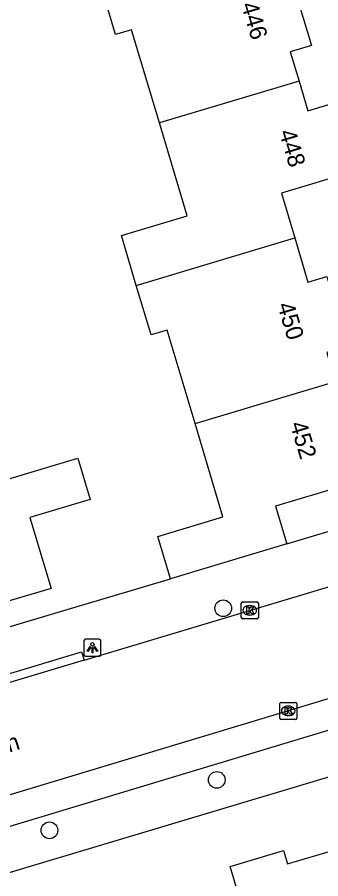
# Model space of a CAD drawing. Extents: x 157767 to 159171, y 387842 to 389425.
# Drawn here: x 158397.6 to 158415.5, y 388551 to 388601.5 of the extents above; entities that cross this region are included whole.
import ezdxf

# ---------------------------------------------------------------- set-up
doc = ezdxf.new("R2010")
doc.units = 0
for name, color, linetype in [('IMGEO_Boom', 7, 'Continuous'), ('IMGEO_Kolk', 7, 'Continuous'), ('IMGEO_Lichtpunt', 7, 'Continuous'), ('IMGEO_Muur', 7, 'Continuous'), ('IMGEO_Openbare_ruimte_label', 7, 'Continuous'), ('IMGEO_Pand', 7, 'Continuous'), ('IMGEO_Pand_nummerreeks', 7, 'Continuous'), ('IMGEO_Rijbaan_lokaal_open', 7, 'Continuous'), ('IMGEO_Voetpad_open', 7, 'Continuous')]:
    doc.layers.add(name, color=color, linetype=linetype)

msp = doc.modelspace()

# ---------------------------------------------------------------- linework, layer by layer
at = {"layer": 'IMGEO_Boom'}
for centre in [(158409.732, 388566.827), (158409.352, 388556.766), (158399.537, 388553.809)]:
    msp.add_circle(centre, 0.489, dxfattribs=at)
at = {"layer": 'IMGEO_Kolk'}
for p, q in [((158410.868, 388567.207), (158411.72, 388567.207)), ((158410.793, 388566.281), (158410.793, 388567.133)), ((158411.281, 388566.987), (158411.306, 388566.987)), ((158411.794, 388567.133), (158411.794, 388566.281)), ((158411.72, 388566.207), (158410.868, 388566.207)), ((158411.304, 388566.427), (158411.279, 388566.427)), ((158413.049, 388560.387), (158413.049, 388561.239)), ((158413.124, 388561.313), (158413.976, 388561.313)), ((158414.05, 388561.239), (158414.05, 388560.387)), ((158413.537, 388561.093), (158413.562, 388561.093)), ((158413.976, 388560.313), (158413.124, 388560.313)), ((158413.56, 388560.533), (158413.535, 388560.533))]:
    msp.add_line(p, q, dxfattribs=at)
for points in [[(158410.868, 388567.207), (158411.72, 388567.207)], [(158410.793, 388566.281), (158410.793, 388567.133)], [(158411.114, 388566.907), (158411.237, 388566.907), (158411.237, 388566.756), (158411.367, 388566.907), (158411.531, 388566.907), (158411.385, 388566.756), (158411.538, 388566.507), (158411.386, 388566.507), (158411.301, 388566.671), (158411.237, 388566.604), (158411.237, 388566.507), (158411.114, 388566.507), (158411.114, 388566.907)], [(158411.794, 388567.133), (158411.794, 388566.281)], [(158411.72, 388566.207), (158410.868, 388566.207)], [(158413.049, 388560.387), (158413.049, 388561.239)], [(158413.124, 388561.313), (158413.976, 388561.313)], [(158414.05, 388561.239), (158414.05, 388560.387)], [(158413.37, 388561.013), (158413.493, 388561.013), (158413.493, 388560.862), (158413.623, 388561.013), (158413.787, 388561.013), (158413.641, 388560.862), (158413.794, 388560.613), (158413.642, 388560.613), (158413.557, 388560.777), (158413.493, 388560.71), (158413.493, 388560.613), (158413.37, 388560.613), (158413.37, 388561.013)], [(158413.976, 388560.313), (158413.124, 388560.313)]]:
    msp.add_lwpolyline(points, dxfattribs=at)
for centre, start, end in [((158410.87, 388567.131), 91.552, 178.448), ((158410.87, 388567.131), 91.552, 178.448), ((158411.718, 388567.131), 1.552, 88.448), ((158411.718, 388567.131), 1.552, 88.448), ((158410.87, 388566.283), 181.552, 268.448), ((158410.87, 388566.283), 181.552, 268.448), ((158411.718, 388566.283), 271.552, 358.448), ((158411.718, 388566.283), 271.552, 358.448), ((158413.126, 388561.237), 91.552, 178.448), ((158413.126, 388561.237), 91.552, 178.448), ((158413.974, 388561.237), 1.552, 88.448), ((158413.974, 388561.237), 1.552, 88.448), ((158413.126, 388560.389), 181.552, 268.448), ((158413.126, 388560.389), 181.552, 268.448), ((158413.974, 388560.389), 271.552, 358.448), ((158413.974, 388560.389), 271.552, 358.448)]:
    msp.add_arc(centre, 0.0765, start, end, dxfattribs=at)
for centre, major_axis, ratio, start_param, end_param in [((158411.28, 388566.707), (-0.387, 0.002), 0.722429, 4.712389, 7.853982), ((158411.305, 388566.707), (-0.39, 0.002), 0.717154, 1.570796, 4.712389), ((158413.536, 388560.813), (-0.387, 0.002), 0.722429, 4.712389, 7.853982), ((158413.561, 388560.813), (-0.39, 0.002), 0.717154, 1.570796, 4.712389)]:
    msp.add_ellipse(centre, major_axis=major_axis, ratio=ratio, start_param=start_param, end_param=end_param, dxfattribs=at)
at = {"layer": 'IMGEO_Lichtpunt'}
for p, q in [((158401.558, 388564.915), (158401.558, 388564.108)), ((158401.558, 388564.915), (158401.558, 388564.108)), ((158402.46, 388565.01), (158401.652, 388565.01)), ((158402.46, 388565.01), (158401.652, 388565.01)), ((158402.554, 388564.108), (158402.554, 388564.915)), ((158402.554, 388564.108), (158402.554, 388564.915)), ((158401.652, 388564.014), (158402.46, 388564.014)), ((158401.652, 388564.014), (158402.46, 388564.014))]:
    msp.add_line(p, q, dxfattribs=at)
for points in [[(158401.932, 388564.579), (158401.971, 388564.551), (158401.783, 388564.289), (158401.745, 388564.316), (158401.932, 388564.579)], [(158402.034, 388564.531), (158402.081, 388564.531), (158402.081, 388564.209), (158402.034, 388564.209), (158402.034, 388564.531)], [(158402.144, 388564.551), (158402.182, 388564.578), (158402.369, 388564.316), (158402.33, 388564.288), (158402.144, 388564.551)]]:
    msp.add_lwpolyline(points, dxfattribs=at)
msp.add_circle((158402.057, 388564.713), 0.0994, dxfattribs=at)
for centre, start, end in [((158401.652, 388564.915), 90, 180), ((158401.652, 388564.915), 90, 180), ((158402.46, 388564.915), 0, 90), ((158402.46, 388564.915), 0, 90), ((158401.652, 388564.108), 180, 270), ((158401.652, 388564.108), 180, 270), ((158402.46, 388564.108), 270, 0), ((158402.46, 388564.108), 270, 360)]:
    msp.add_arc(centre, 0.0946, start, end, dxfattribs=at)
at = {"layer": 'IMGEO_Muur'}
msp.add_lwpolyline([(158400.048, 388566.594), (158406.642, 388568.558)], dxfattribs=at)
at = {"layer": 'IMGEO_Pand'}
for points in [[(158411.79, 388606.157), (158412.585, 388603.503), (158413.708, 388603.839), (158414.908, 388599.83), (158413.67, 388599.459), (158414.187, 388597.731)], [(158405.984, 388595.289), (158404.352, 388600.741), (158403.419, 388600.462), (158402.546, 388603.38)], [(158414.187, 388597.731), (158405.984, 388595.289)], [(158414.187, 388597.731), (158414.705, 388596.002), (158415.931, 388596.369), (158417.131, 388592.361), (158413.145, 388591.168), (158413.93, 388588.545)], [(158404.632, 388585.755), (158403.755, 388588.685), (158407.615, 388589.841), (158405.984, 388595.289)], [(158404.632, 388585.755), (158413.93, 388588.545)], [(158413.93, 388588.545), (158414.708, 388585.947), (158415.82, 388586.28), (158417.045, 388582.187), (158415.81, 388581.817), (158416.319, 388580.115)], [(158408.078, 388577.654), (158406.439, 388583.131), (158405.501, 388582.85), (158404.632, 388585.755)], [(158408.078, 388577.654), (158416.319, 388580.115)], [(158416.319, 388580.115), (158418.036, 388574.378), (158412.808, 388572.814), (158413.471, 388570.601)], [(158406.642, 388568.558), (158405.898, 388571.043), (158409.715, 388572.185), (158408.078, 388577.654)], [(158394.61, 388573.651), (158397.671, 388574.564), (158401.197, 388575.637), (158401.921, 388573.211), (158398.392, 388572.147), (158399.631, 388567.993), (158396.571, 388567.08)], [(158413.471, 388570.601), (158406.642, 388568.558)], [(158419.636, 388541.856), (158416.81, 388541.012), (158415.984, 388543.777), (158412.789, 388542.823), (158411.571, 388546.902), (158410.141, 388551.693), (158413.278, 388552.63), (158413.513, 388551.844), (158416.361, 388552.694)]]:
    msp.add_lwpolyline(points, dxfattribs=at)
at = {"layer": 'IMGEO_Rijbaan_lokaal_open'}
for points in [[(158401.563, 388563.789), (158430.072, 388572.334)], [(158431.637, 388566.269), (158379.572, 388550.566), (158378.817, 388550.361), (158377.881, 388550.068), (158376.801, 388549.653), (158375.805, 388549.204), (158375.1, 388548.843)], [(158401.563, 388563.789), (158391.312, 388560.716)]]:
    msp.add_lwpolyline(points, dxfattribs=at)
at = {"layer": 'IMGEO_Voetpad_open'}
for points in [[(158413.471, 388570.601), (158427.913, 388574.921)], [(158396.97, 388565.677), (158400.048, 388566.594), (158406.642, 388568.558)], [(158391.312, 388560.716), (158391.165, 388561.193), (158401.416, 388564.266), (158401.563, 388563.789)], [(158429.435, 388563.74), (158378.848, 388548.5)], [(158433.87, 388562.3), (158374.476, 388544.543)]]:
    msp.add_lwpolyline(points, dxfattribs=at)

# ---------------------------------------------------------------- texts
at = {"layer": 'IMGEO_Openbare_ruimte_label'}
msp.add_text('Mainelaan', height=1, rotation=17.2754, dxfattribs=at).set_placement((158391.984, 388556.756))
at = {"layer": 'IMGEO_Pand_nummerreeks'}
for s, rotation, p in [('446', 286.6638, (158410.77, 388602.215)), ('448', 286.6678, (158412.994, 388594.742)), ('450', 286.662, (158412.896, 388584.611)), ('452', 286.6617, (158413.639, 388577.63))]:
    msp.add_text(s, height=1, rotation=rotation, dxfattribs=at).set_placement(p)

doc.saveas('drawing.dxf')
